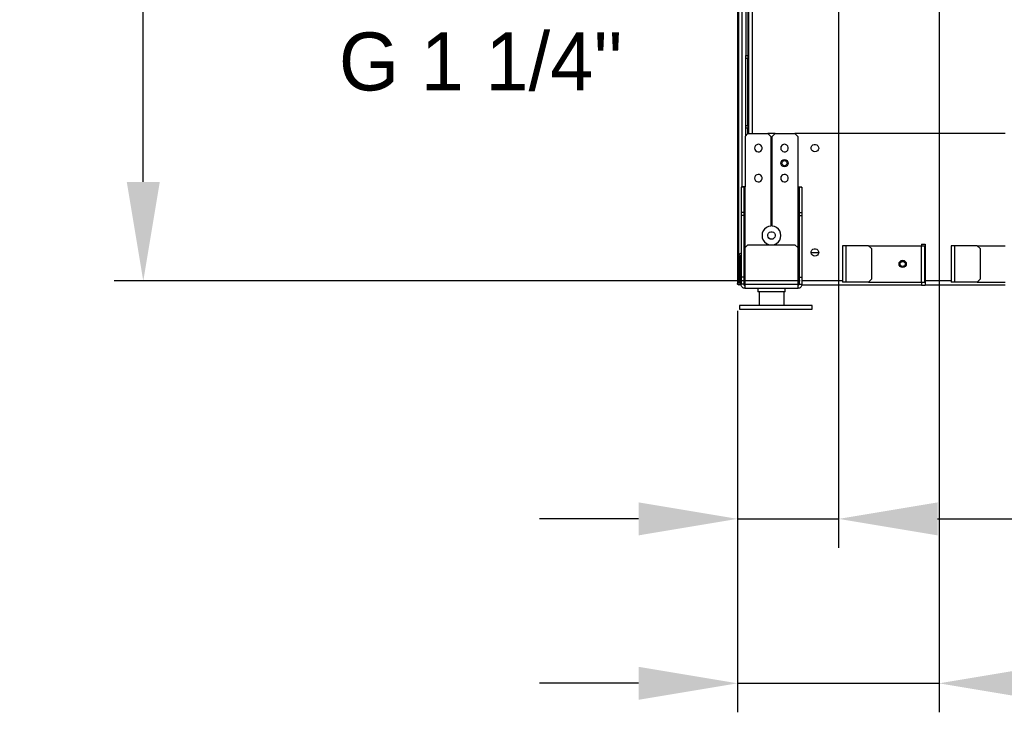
# Model space of a CAD drawing. Header units: millimetres. Extents: x 0 to 39025, y -31299 to 8400.
# Tile 296 of 373: x 13690 to 14369, y 1168 to 1646. Entities that reach past the tile are written whole.
import ezdxf

# ---------------------------------------------------------------- set-up
doc = ezdxf.new("R2010")
doc.units = ezdxf.units.MM
doc.header["$PDSIZE"] = -1
doc.layers.add('ANOTACIJE', color=7, linetype='Continuous')
doc.layers.add('DIMENZIJE', color=4, linetype='Continuous')
doc.styles.add('SLDTEXTSTYLE1', font='Montserrat-Regular.ttf')
doc.styles.add('SLDTEXTSTYLE6', font='txt')
doc.dimstyles.new('SLDDIMSTYLE0', dxfattribs={"dimtxt": 3, "dimasz": 3.414889, "dimexe": 0, "dimexo": 0.0625, "dimgap": 0.75, "dimtad": 1, "dimdec": 0, "dimlfac": 20, "dimrnd": 1e-09, "dimzin": 12, "dimdsep": 46, "dimtxsty": 'SLDTEXTSTYLE6', "dimsah": 1, "dimcen": 0.09, "dimadec": 0, "dimazin": 3, "dimtfac": 1, "dimtdec": 0, "dimtofl": 0, "dimtmove": 0, "dimatfit": 3, "dimfxl": 1, "dimfrac": 2, "dimtolj": 1, "dimtzin": 12, "dimarcsym": 0})

# ---------------------------------------------------------------- blocks, each defined once
blk = doc.blocks.new('*U56')
at = {"lineweight": 25}
for p, q in [((14.9, 11.97), (14.9, 2.5)), ((31.9, 11.97), (31.9, 2.5))]:
    blk.add_line(p, q, dxfattribs=at)
blk.add_lwpolyline([(1.4, 0), (51.4, 0), (51.4, 2.5), (1.4, 2.5)], close=True, dxfattribs=at)
for points in [[(0, 531.77), (0, 531.77), (0, 17.6), (0, 17.6)], [(1, 17.6), (1, 17.6), (1, 531.77), (1, 531.77)], [(2.95, 531.77), (2.95, 531.77), (2.95, 84.17), (2.95, 84.17)], [(5.7, 531.77), (5.7, 531.77), (5.7, 174.95), (5.7, 174.95)], [(7.2, 531.77), (7.2, 531.77), (7.2, 174.95), (7.2, 174.95)], [(7.5, 531.77), (7.5, 531.77), (7.5, 121.07), (7.5, 121.07)], [(10, 531.77), (10, 531.77), (10, 121.07), (10, 121.07)], [(5.7, 172.94), (5.7, 172.94), (5.7, 174.95), (5.7, 174.95)], [(5.7, 174.95), (5.7, 174.95), (7.2, 174.95), (7.2, 174.95)], [(7.2, 172.94), (7.2, 172.94), (5.7, 172.94), (5.7, 172.94)], [(5.7, 126.7), (5.7, 126.7), (5.7, 172.94), (5.7, 172.94)], [(7.2, 174.95), (7.2, 174.95), (7.2, 172.94), (7.2, 172.94)], [(7.2, 126.7), (7.2, 126.7), (7.2, 172.94), (7.2, 172.94)], [(5.7, 124.7), (5.7, 124.7), (5.7, 126.7), (5.7, 126.7)], [(5.7, 126.7), (5.7, 126.7), (7.2, 126.7), (7.2, 126.7)], [(7.2, 124.7), (7.2, 124.7), (5.7, 124.7), (5.7, 124.7)], [(5.7, 119.57), (5.7, 119.57), (5.7, 124.7), (5.7, 124.7)], [(7.2, 126.7), (7.2, 126.7), (7.2, 124.7), (7.2, 124.7)], [(7.2, 121.07), (7.2, 121.07), (7.2, 124.7), (7.2, 124.7)], [(7.2, 121.07), (7.2, 121.07), (5.2, 119.07), (5.2, 119.07)], [(5.2, 119.07), (5.2, 119.07), (5.2, 84.23), (5.2, 84.23)], [(7.2, 121.07), (7.2, 121.07), (20.9, 121.07), (20.9, 121.07)], [(25.9, 121.07), (25.9, 121.07), (20.9, 121.07), (20.9, 121.07)], [(22.9, 119.07), (22.9, 119.07), (20.9, 121.07), (20.9, 121.07)], [(22.9, 119.07), (22.9, 119.07), (22.9, 57.24), (22.9, 57.24)], [(25.9, 121.07), (25.9, 121.07), (23.9, 119.07), (23.9, 119.07)], [(23.9, 57.24), (23.9, 57.24), (23.9, 119.07), (23.9, 119.07)], [(25.9, 121.07), (25.9, 121.07), (39.6, 121.07), (39.6, 121.07)], [(184.7, 121.07), (184.7, 121.07), (39.6, 121.07), (39.6, 121.07)], [(41.6, 119.07), (41.6, 119.07), (39.6, 121.07), (39.6, 121.07)], [(41.6, 119.07), (41.6, 119.07), (41.6, 84.23), (41.6, 84.23)], [(4.4, 84.08), (4.4, 84.08), (2.4, 84.08), (2.4, 84.08)], [(2.4, 84.08), (2.4, 84.08), (2.4, 66.5), (2.4, 66.5)], [(4.4, 84.08), (4.4, 84.08), (4.4, 66.5), (4.4, 66.5)], [(5.2, 42.38), (5.2, 42.38), (5.2, 84.23), (5.2, 84.23)], [(41.6, 84.23), (41.6, 84.23), (41.6, 42.38), (41.6, 42.38)], [(44.4, 84.08), (44.4, 84.08), (42.4, 84.08), (42.4, 84.08)], [(42.4, 84.08), (42.4, 84.08), (42.4, 66.5), (42.4, 66.5)], [(44.4, 84.08), (44.4, 84.08), (44.4, 66.5), (44.4, 66.5)], [(4.4, 66.5), (4.4, 66.5), (2.4, 66.5), (2.4, 66.5)], [(2.4, 66.5), (2.4, 66.5), (2.4, 64.49), (2.4, 64.49)], [(4.4, 64.49), (4.4, 64.49), (2.4, 64.49), (2.4, 64.49)], [(2.4, 64.49), (2.4, 64.49), (2.4, 22.07), (2.4, 22.07)], [(4.4, 66.5), (4.4, 66.5), (4.4, 64.49), (4.4, 64.49)], [(4.4, 64.49), (4.4, 64.49), (4.4, 22.07), (4.4, 22.07)], [(42.4, 66.5), (42.4, 66.5), (42.4, 64.49), (42.4, 64.49)], [(42.4, 66.5), (42.4, 66.5), (44.4, 66.5), (44.4, 66.5)], [(42.4, 64.49), (42.4, 64.49), (44.4, 64.49), (44.4, 64.49)], [(42.4, 64.49), (42.4, 64.49), (42.4, 22.07), (42.4, 22.07)], [(44.4, 66.5), (44.4, 66.5), (44.4, 64.49), (44.4, 64.49)], [(44.4, 64.49), (44.4, 64.49), (44.4, 22.07), (44.4, 22.07)], [(7.2, 44.39), (7.2, 44.39), (5.2, 42.38), (5.2, 42.38)], [(5.2, 17.05), (5.2, 17.05), (5.2, 42.38), (5.2, 42.38)], [(7.2, 44.39), (7.2, 44.39), (39.6, 44.39), (39.6, 44.39)], [(41.6, 42.38), (41.6, 42.38), (39.6, 44.39), (39.6, 44.39)], [(41.6, 42.38), (41.6, 42.38), (41.6, 17.05), (41.6, 17.05)], [(72.4, 43.68), (72.4, 43.68), (72.4, 18.56), (72.4, 18.56)], [(74.7, 43.68), (74.7, 43.68), (74.7, 18.56), (74.7, 18.56)], [(90.4, 43.68), (90.4, 43.68), (74.7, 43.68), (74.7, 43.68)], [(92.4, 41.67), (92.4, 41.67), (90.4, 43.68), (90.4, 43.68)], [(90.4, 43.68), (90.4, 43.68), (126.6, 43.68), (126.6, 43.68)], [(92.4, 41.67), (92.4, 41.67), (92.4, 20.56), (92.4, 20.56)], [(126.6, 43.68), (126.6, 43.68), (126.6, 18.56), (126.6, 18.56)], [(126.9, 44.69), (126.9, 44.69), (129.4, 44.69), (129.4, 44.69)], [(126.9, 44.69), (126.9, 44.69), (126.9, 43.68), (126.9, 43.68)], [(128.9, 43.68), (128.9, 43.68), (128.9, 18.56), (128.9, 18.56)], [(129.4, 41.67), (129.4, 41.67), (128.9, 41.67), (128.9, 41.67)], [(129.4, 44.69), (129.4, 44.69), (129.4, 19.36), (129.4, 19.36)], [(147.4, 43.68), (147.4, 43.68), (147.4, 18.56), (147.4, 18.56)], [(149.7, 43.68), (149.7, 43.68), (149.7, 18.56), (149.7, 18.56)], [(165.4, 43.68), (165.4, 43.68), (149.7, 43.68), (149.7, 43.68)], [(167.4, 41.67), (167.4, 41.67), (165.4, 43.68), (165.4, 43.68)], [(165.4, 43.68), (165.4, 43.68), (184.7, 43.68), (184.7, 43.68)], [(167.4, 41.67), (167.4, 41.67), (167.4, 20.56), (167.4, 20.56)], [(1.1, 36.65), (1.1, 36.65), (2.1, 36.65), (2.1, 36.65)], [(1.1, 34.76), (1.1, 34.76), (1.1, 36.65), (1.1, 36.65)], [(2.1, 34.76), (2.1, 34.76), (1.1, 34.76), (1.1, 34.76)], [(1.1, 17.6), (1.1, 17.6), (1.1, 34.76), (1.1, 34.76)], [(2.1, 34.76), (2.1, 34.76), (2.1, 36.65), (2.1, 36.65)], [(2.1, 17.6), (2.1, 17.6), (2.1, 34.76), (2.1, 34.76)], [(4.4, 38.17), (4.4, 38.17), (4.52, 38.07), (4.52, 38.07)], [(4.4, 37.95), (4.4, 37.95), (4.52, 38.07), (4.52, 38.07)], [(5.2, 35.96), (5.2, 35.96), (4.4, 36.76), (4.4, 36.76)], [(5.2, 37.38), (5.2, 37.38), (4.52, 38.07), (4.52, 38.07)], [(55.97, 38.66), (55.97, 38.66), (50.83, 38.66), (50.83, 38.66)], [(55.97, 38.66), (55.97, 38.66), (50.83, 38.66), (50.83, 38.66)], [(129.4, 38.66), (129.4, 38.66), (128.9, 38.66), (128.9, 38.66)], [(4.4, 22.07), (4.4, 22.07), (2.4, 22.07), (2.4, 22.07)], [(2.4, 22.07), (2.4, 22.07), (2.4, 17.05), (2.4, 17.05)], [(4.4, 22.07), (4.4, 22.07), (4.4, 17.05), (4.4, 17.05)], [(42.4, 22.07), (42.4, 22.07), (44.4, 22.07), (44.4, 22.07)], [(42.4, 22.07), (42.4, 22.07), (42.4, 17.05), (42.4, 17.05)], [(44.4, 22.07), (44.4, 22.07), (44.4, 17.05), (44.4, 17.05)], [(90.4, 18.56), (90.4, 18.56), (92.4, 20.56), (92.4, 20.56)], [(165.4, 18.56), (165.4, 18.56), (167.4, 20.56), (167.4, 20.56)], [(4.4, 17.05), (4.4, 17.05), (2.4, 17.05), (2.4, 17.05)], [(4.62, 16.61), (4.62, 16.61), (4.62, 16.54), (4.62, 16.54)], [(4.62, 16.54), (4.62, 16.54), (5.2, 16.54), (5.2, 16.54)], [(5.2, 17.05), (5.2, 17.05), (41.6, 17.05), (41.6, 17.05)], [(41.6, 14.23), (41.6, 14.23), (5.2, 14.23), (5.2, 14.23)], [(13.9, 14.23), (13.9, 14.23), (13.9, 11.97), (13.9, 11.97)], [(32.9, 11.97), (32.9, 11.97), (32.9, 14.23), (32.9, 14.23)], [(42.4, 19.36), (42.4, 19.36), (41.6, 19.36), (41.6, 19.36)], [(42.23, 16.54), (42.23, 16.54), (41.6, 16.54), (41.6, 16.54)], [(42.4, 17.05), (42.4, 17.05), (44.4, 17.05), (44.4, 17.05)], [(126.9, 16.54), (126.9, 16.54), (44.36, 16.54), (44.36, 16.54)], [(72.4, 19.36), (72.4, 19.36), (44.4, 19.36), (44.4, 19.36)], [(90.4, 18.56), (90.4, 18.56), (74.7, 18.56), (74.7, 18.56)], [(90.4, 18.56), (90.4, 18.56), (126.6, 18.56), (126.6, 18.56)], [(126.9, 16.54), (126.9, 16.54), (129.4, 16.54), (129.4, 16.54)], [(129.4, 18.56), (129.4, 18.56), (128.9, 18.56), (128.9, 18.56)], [(147.4, 19.36), (147.4, 19.36), (129.4, 19.36), (129.4, 19.36)], [(184.7, 16.54), (184.7, 16.54), (129.4, 16.54), (129.4, 16.54)], [(165.4, 18.56), (165.4, 18.56), (149.7, 18.56), (149.7, 18.56)], [(165.4, 18.56), (165.4, 18.56), (184.7, 18.56), (184.7, 18.56)]]:
    blk.add_open_spline(points, degree=3, dxfattribs=at)
for points, knots in [([(11.8, 111.03), (11.8, 111.03), (11.97, 111.97), (11.97, 111.97), (11.97, 111.97), (12.48, 112.78), (12.48, 112.78), (12.48, 112.78), (13.24, 113.37), (13.24, 113.37), (13.24, 113.37), (14.16, 113.63), (14.16, 113.63), (14.16, 113.63), (15.11, 113.54), (15.11, 113.54), (15.11, 113.54), (15.97, 113.11), (15.97, 113.11), (15.97, 113.11), (16.61, 112.4), (16.61, 112.4), (16.61, 112.4), (16.95, 111.51), (16.95, 111.51), (16.95, 111.51), (16.95, 110.54), (16.95, 110.54), (16.95, 110.54), (16.61, 109.65), (16.61, 109.65), (16.61, 109.65), (15.97, 108.94), (15.97, 108.94), (15.97, 108.94), (15.11, 108.51), (15.11, 108.51), (15.11, 108.51), (14.16, 108.42), (14.16, 108.42), (14.16, 108.42), (13.24, 108.69), (13.24, 108.69), (13.24, 108.69), (12.48, 109.27), (12.48, 109.27), (12.48, 109.27), (11.97, 110.08), (11.97, 110.08), (11.97, 110.08), (11.8, 111.03), (11.8, 111.03)], [0, 0, 0, 0, 1, 1, 1, 2, 2, 2, 3, 3, 3, 4, 4, 4, 5, 5, 5, 6, 6, 6, 7, 7, 7, 8, 8, 8, 9, 9, 9, 10, 10, 10, 11, 11, 11, 12, 12, 12, 13, 13, 13, 14, 14, 14, 15, 15, 15, 16, 16, 16, 17, 17, 17, 17]), ([(29.8, 111.03), (29.8, 111.03), (29.98, 111.97), (29.98, 111.97), (29.98, 111.97), (30.48, 112.78), (30.48, 112.78), (30.48, 112.78), (31.24, 113.37), (31.24, 113.37), (31.24, 113.37), (32.16, 113.63), (32.16, 113.63), (32.16, 113.63), (33.11, 113.54), (33.11, 113.54), (33.11, 113.54), (33.97, 113.11), (33.97, 113.11), (33.97, 113.11), (34.61, 112.4), (34.61, 112.4), (34.61, 112.4), (34.95, 111.51), (34.95, 111.51), (34.95, 111.51), (34.95, 110.54), (34.95, 110.54), (34.95, 110.54), (34.61, 109.65), (34.61, 109.65), (34.61, 109.65), (33.97, 108.94), (33.97, 108.94), (33.97, 108.94), (33.11, 108.51), (33.11, 108.51), (33.11, 108.51), (32.16, 108.42), (32.16, 108.42), (32.16, 108.42), (31.24, 108.69), (31.24, 108.69), (31.24, 108.69), (30.48, 109.27), (30.48, 109.27), (30.48, 109.27), (29.98, 110.08), (29.98, 110.08), (29.98, 110.08), (29.8, 111.03), (29.8, 111.03)], [0, 0, 0, 0, 1, 1, 1, 2, 2, 2, 3, 3, 3, 4, 4, 4, 5, 5, 5, 6, 6, 6, 7, 7, 7, 8, 8, 8, 9, 9, 9, 10, 10, 10, 11, 11, 11, 12, 12, 12, 13, 13, 13, 14, 14, 14, 15, 15, 15, 16, 16, 16, 17, 17, 17, 17]), ([(53.4, 108.41), (53.4, 108.41), (54.34, 108.59), (54.34, 108.59), (54.34, 108.59), (55.15, 109.1), (55.15, 109.1), (55.15, 109.1), (55.72, 109.86), (55.72, 109.86), (55.72, 109.86), (55.99, 110.78), (55.99, 110.78), (55.99, 110.78), (55.9, 111.74), (55.9, 111.74), (55.9, 111.74), (55.48, 112.6), (55.48, 112.6), (55.48, 112.6), (54.77, 113.24), (54.77, 113.24), (54.77, 113.24), (53.88, 113.59), (53.88, 113.59), (53.88, 113.59), (52.92, 113.59), (52.92, 113.59), (52.92, 113.59), (52.03, 113.24), (52.03, 113.24), (52.03, 113.24), (51.32, 112.6), (51.32, 112.6), (51.32, 112.6), (50.9, 111.74), (50.9, 111.74), (50.9, 111.74), (50.81, 110.78), (50.81, 110.78), (50.81, 110.78), (51.08, 109.86), (51.08, 109.86), (51.08, 109.86), (51.65, 109.1), (51.65, 109.1), (51.65, 109.1), (52.46, 108.59), (52.46, 108.59), (52.46, 108.59), (53.4, 108.41), (53.4, 108.41)], [0, 0, 0, 0, 1, 1, 1, 2, 2, 2, 3, 3, 3, 4, 4, 4, 5, 5, 5, 6, 6, 6, 7, 7, 7, 8, 8, 8, 9, 9, 9, 10, 10, 10, 11, 11, 11, 12, 12, 12, 13, 13, 13, 14, 14, 14, 15, 15, 15, 16, 16, 16, 17, 17, 17, 17]), ([(34.9, 100.65), (34.9, 100.65), (34.71, 101.61), (34.71, 101.61), (34.71, 101.61), (34.17, 102.42), (34.17, 102.42), (34.17, 102.42), (33.36, 102.97), (33.36, 102.97), (33.36, 102.97), (32.4, 103.16), (32.4, 103.16), (32.4, 103.16), (31.45, 102.97), (31.45, 102.97), (31.45, 102.97), (30.64, 102.42), (30.64, 102.42), (30.64, 102.42), (30.09, 101.61), (30.09, 101.61), (30.09, 101.61), (29.9, 100.65), (29.9, 100.65), (29.9, 100.65), (30.09, 99.69), (30.09, 99.69), (30.09, 99.69), (30.64, 98.87), (30.64, 98.87), (30.64, 98.87), (31.45, 98.32), (31.45, 98.32), (31.45, 98.32), (32.4, 98.13), (32.4, 98.13), (32.4, 98.13), (33.36, 98.32), (33.36, 98.32), (33.36, 98.32), (34.17, 98.87), (34.17, 98.87), (34.17, 98.87), (34.71, 99.69), (34.71, 99.69), (34.71, 99.69), (34.9, 100.65), (34.9, 100.65)], [0, 0, 0, 0, 1, 1, 1, 2, 2, 2, 3, 3, 3, 4, 4, 4, 5, 5, 5, 6, 6, 6, 7, 7, 7, 8, 8, 8, 9, 9, 9, 10, 10, 10, 11, 11, 11, 12, 12, 12, 13, 13, 13, 14, 14, 14, 15, 15, 15, 16, 16, 16, 16]), ([(32.4, 102.41), (32.4, 102.41), (31.73, 102.27), (31.73, 102.27), (31.73, 102.27), (31.16, 101.89), (31.16, 101.89), (31.16, 101.89), (30.78, 101.32), (30.78, 101.32), (30.78, 101.32), (30.65, 100.65), (30.65, 100.65), (30.65, 100.65), (30.78, 99.98), (30.78, 99.98), (30.78, 99.98), (31.16, 99.4), (31.16, 99.4), (31.16, 99.4), (31.73, 99.02), (31.73, 99.02), (31.73, 99.02), (32.4, 98.89), (32.4, 98.89), (32.4, 98.89), (33.07, 99.02), (33.07, 99.02), (33.07, 99.02), (33.64, 99.4), (33.64, 99.4), (33.64, 99.4), (34.01, 99.98), (34.01, 99.98), (34.01, 99.98), (34.15, 100.65), (34.15, 100.65), (34.15, 100.65), (34.01, 101.32), (34.01, 101.32), (34.01, 101.32), (33.64, 101.89), (33.64, 101.89), (33.64, 101.89), (33.07, 102.27), (33.07, 102.27), (33.07, 102.27), (32.4, 102.41), (32.4, 102.41)], [0, 0, 0, 0, 1, 1, 1, 2, 2, 2, 3, 3, 3, 4, 4, 4, 5, 5, 5, 6, 6, 6, 7, 7, 7, 8, 8, 8, 9, 9, 9, 10, 10, 10, 11, 11, 11, 12, 12, 12, 13, 13, 13, 14, 14, 14, 15, 15, 15, 16, 16, 16, 16]), ([(11.8, 90.27), (11.8, 90.27), (11.97, 91.21), (11.97, 91.21), (11.97, 91.21), (12.48, 92.03), (12.48, 92.03), (12.48, 92.03), (13.24, 92.61), (13.24, 92.61), (13.24, 92.61), (14.16, 92.87), (14.16, 92.87), (14.16, 92.87), (15.11, 92.79), (15.11, 92.79), (15.11, 92.79), (15.97, 92.35), (15.97, 92.35), (15.97, 92.35), (16.61, 91.64), (16.61, 91.64), (16.61, 91.64), (16.95, 90.75), (16.95, 90.75), (16.95, 90.75), (16.95, 89.79), (16.95, 89.79), (16.95, 89.79), (16.61, 88.89), (16.61, 88.89), (16.61, 88.89), (15.97, 88.18), (15.97, 88.18), (15.97, 88.18), (15.11, 87.76), (15.11, 87.76), (15.11, 87.76), (14.16, 87.67), (14.16, 87.67), (14.16, 87.67), (13.24, 87.93), (13.24, 87.93), (13.24, 87.93), (12.48, 88.51), (12.48, 88.51), (12.48, 88.51), (11.97, 89.32), (11.97, 89.32), (11.97, 89.32), (11.8, 90.27), (11.8, 90.27)], [0, 0, 0, 0, 1, 1, 1, 2, 2, 2, 3, 3, 3, 4, 4, 4, 5, 5, 5, 6, 6, 6, 7, 7, 7, 8, 8, 8, 9, 9, 9, 10, 10, 10, 11, 11, 11, 12, 12, 12, 13, 13, 13, 14, 14, 14, 15, 15, 15, 16, 16, 16, 17, 17, 17, 17]), ([(29.8, 90.27), (29.8, 90.27), (29.98, 91.21), (29.98, 91.21), (29.98, 91.21), (30.48, 92.03), (30.48, 92.03), (30.48, 92.03), (31.24, 92.61), (31.24, 92.61), (31.24, 92.61), (32.16, 92.87), (32.16, 92.87), (32.16, 92.87), (33.11, 92.79), (33.11, 92.79), (33.11, 92.79), (33.97, 92.35), (33.97, 92.35), (33.97, 92.35), (34.61, 91.64), (34.61, 91.64), (34.61, 91.64), (34.95, 90.75), (34.95, 90.75), (34.95, 90.75), (34.95, 89.79), (34.95, 89.79), (34.95, 89.79), (34.61, 88.89), (34.61, 88.89), (34.61, 88.89), (33.97, 88.18), (33.97, 88.18), (33.97, 88.18), (33.11, 87.76), (33.11, 87.76), (33.11, 87.76), (32.16, 87.67), (32.16, 87.67), (32.16, 87.67), (31.24, 87.93), (31.24, 87.93), (31.24, 87.93), (30.48, 88.51), (30.48, 88.51), (30.48, 88.51), (29.98, 89.32), (29.98, 89.32), (29.98, 89.32), (29.8, 90.27), (29.8, 90.27)], [0, 0, 0, 0, 1, 1, 1, 2, 2, 2, 3, 3, 3, 4, 4, 4, 5, 5, 5, 6, 6, 6, 7, 7, 7, 8, 8, 8, 9, 9, 9, 10, 10, 10, 11, 11, 11, 12, 12, 12, 13, 13, 13, 14, 14, 14, 15, 15, 15, 16, 16, 16, 17, 17, 17, 17]), ([(5.2, 84.23), (5.2, 84.23), (4.66, 84.23), (4.66, 84.23), (4.66, 84.23), (4.13, 84.21), (4.13, 84.21), (4.13, 84.21), (3.65, 84.2), (3.65, 84.2), (3.65, 84.2), (3.22, 84.18), (3.22, 84.18), (3.22, 84.18), (2.87, 84.16), (2.87, 84.16), (2.87, 84.16), (2.61, 84.13), (2.61, 84.13), (2.61, 84.13), (2.46, 84.11), (2.46, 84.11), (2.46, 84.11), (2.4, 84.08), (2.4, 84.08)], [0, 0, 0, 0, 1, 1, 1, 2, 2, 2, 3, 3, 3, 4, 4, 4, 5, 5, 5, 6, 6, 6, 7, 7, 7, 8, 8, 8, 8]), ([(5.2, 84.23), (5.2, 84.23), (5.04, 84.23), (5.04, 84.23), (5.04, 84.23), (4.9, 84.21), (4.9, 84.21), (4.9, 84.21), (4.76, 84.2), (4.76, 84.2), (4.76, 84.2), (4.64, 84.18), (4.64, 84.18), (4.64, 84.18), (4.54, 84.16), (4.54, 84.16), (4.54, 84.16), (4.46, 84.13), (4.46, 84.13), (4.46, 84.13), (4.42, 84.11), (4.42, 84.11), (4.42, 84.11), (4.4, 84.08), (4.4, 84.08)], [0, 0, 0, 0, 1, 1, 1, 2, 2, 2, 3, 3, 3, 4, 4, 4, 5, 5, 5, 6, 6, 6, 7, 7, 7, 8, 8, 8, 8]), ([(41.6, 84.23), (41.6, 84.23), (41.74, 84.23), (41.74, 84.23), (41.74, 84.23), (41.87, 84.22), (41.87, 84.22), (41.87, 84.22), (42, 84.2), (42, 84.2), (42, 84.2), (42.11, 84.19), (42.11, 84.19), (42.11, 84.19), (42.21, 84.18), (42.21, 84.18), (42.21, 84.18), (42.29, 84.16), (42.29, 84.16), (42.29, 84.16), (42.35, 84.13), (42.35, 84.13), (42.35, 84.13), (42.39, 84.11), (42.39, 84.11), (42.39, 84.11), (42.4, 84.08), (42.4, 84.08)], [0, 0, 0, 0, 1, 1, 1, 2, 2, 2, 3, 3, 3, 4, 4, 4, 5, 5, 5, 6, 6, 6, 7, 7, 7, 8, 8, 8, 9, 9, 9, 9]), ([(41.6, 84.23), (41.6, 84.23), (42.09, 84.23), (42.09, 84.23), (42.09, 84.23), (42.56, 84.22), (42.56, 84.22), (42.56, 84.22), (43, 84.2), (43, 84.2), (43, 84.2), (43.4, 84.19), (43.4, 84.19), (43.4, 84.19), (43.74, 84.18), (43.74, 84.18), (43.74, 84.18), (44.03, 84.16), (44.03, 84.16), (44.03, 84.16), (44.23, 84.13), (44.23, 84.13), (44.23, 84.13), (44.36, 84.11), (44.36, 84.11), (44.36, 84.11), (44.4, 84.08), (44.4, 84.08)], [0, 0, 0, 0, 1, 1, 1, 2, 2, 2, 3, 3, 3, 4, 4, 4, 5, 5, 5, 6, 6, 6, 7, 7, 7, 8, 8, 8, 9, 9, 9, 9]), ([(22.9, 57.24), (22.9, 57.24), (21.32, 56.91), (21.32, 56.91), (21.32, 56.91), (19.87, 56.2), (19.87, 56.2), (19.87, 56.2), (18.63, 55.16), (18.63, 55.16), (18.63, 55.16), (17.69, 53.84), (17.69, 53.84), (17.69, 53.84), (17.1, 52.33), (17.1, 52.33), (17.1, 52.33), (16.9, 50.72), (16.9, 50.72), (16.9, 50.72), (17.1, 49.11), (17.1, 49.11), (17.1, 49.11), (17.69, 47.6), (17.69, 47.6), (17.69, 47.6), (18.63, 46.28), (18.63, 46.28), (18.63, 46.28), (19.87, 45.24), (19.87, 45.24), (19.87, 45.24), (21.32, 44.53), (21.32, 44.53), (21.32, 44.53), (21.8, 44.39), (21.8, 44.39)], [0, 0, 0, 0, 1, 1, 1, 2, 2, 2, 3, 3, 3, 4, 4, 4, 5, 5, 5, 6, 6, 6, 7, 7, 7, 8, 8, 8, 9, 9, 9, 10, 10, 10, 11, 11, 11, 12, 12, 12, 12]), ([(25, 44.39), (25, 44.39), (25.48, 44.53), (25.48, 44.53), (25.48, 44.53), (26.94, 45.24), (26.94, 45.24), (26.94, 45.24), (28.17, 46.28), (28.17, 46.28), (28.17, 46.28), (29.11, 47.6), (29.11, 47.6), (29.11, 47.6), (29.7, 49.11), (29.7, 49.11), (29.7, 49.11), (29.9, 50.72), (29.9, 50.72), (29.9, 50.72), (29.7, 52.33), (29.7, 52.33), (29.7, 52.33), (29.11, 53.84), (29.11, 53.84), (29.11, 53.84), (28.17, 55.16), (28.17, 55.16), (28.17, 55.16), (26.94, 56.2), (26.94, 56.2), (26.94, 56.2), (25.48, 56.91), (25.48, 56.91), (25.48, 56.91), (23.9, 57.24), (23.9, 57.24)], [0, 0, 0, 0, 1, 1, 1, 2, 2, 2, 3, 3, 3, 4, 4, 4, 5, 5, 5, 6, 6, 6, 7, 7, 7, 8, 8, 8, 9, 9, 9, 10, 10, 10, 11, 11, 11, 12, 12, 12, 12]), ([(23.4, 48.11), (23.4, 48.11), (24.34, 48.28), (24.34, 48.28), (24.34, 48.28), (25.15, 48.79), (25.15, 48.79), (25.15, 48.79), (25.72, 49.56), (25.72, 49.56), (25.72, 49.56), (25.99, 50.48), (25.99, 50.48), (25.99, 50.48), (25.9, 51.43), (25.9, 51.43), (25.9, 51.43), (25.48, 52.29), (25.48, 52.29), (25.48, 52.29), (24.77, 52.94), (24.77, 52.94), (24.77, 52.94), (23.88, 53.29), (23.88, 53.29), (23.88, 53.29), (22.92, 53.29), (22.92, 53.29), (22.92, 53.29), (22.03, 52.94), (22.03, 52.94), (22.03, 52.94), (21.32, 52.29), (21.32, 52.29), (21.32, 52.29), (20.9, 51.43), (20.9, 51.43), (20.9, 51.43), (20.81, 50.48), (20.81, 50.48), (20.81, 50.48), (21.08, 49.56), (21.08, 49.56), (21.08, 49.56), (21.65, 48.79), (21.65, 48.79), (21.65, 48.79), (22.46, 48.28), (22.46, 48.28), (22.46, 48.28), (23.4, 48.11), (23.4, 48.11)], [0, 0, 0, 0, 1, 1, 1, 2, 2, 2, 3, 3, 3, 4, 4, 4, 5, 5, 5, 6, 6, 6, 7, 7, 7, 8, 8, 8, 9, 9, 9, 10, 10, 10, 11, 11, 11, 12, 12, 12, 13, 13, 13, 14, 14, 14, 15, 15, 15, 16, 16, 16, 17, 17, 17, 17]), ([(53.4, 36.44), (53.4, 36.44), (54.34, 36.62), (54.34, 36.62), (54.34, 36.62), (55.15, 37.13), (55.15, 37.13), (55.15, 37.13), (55.72, 37.9), (55.72, 37.9), (55.72, 37.9), (55.99, 38.82), (55.99, 38.82), (55.99, 38.82), (55.9, 39.78), (55.9, 39.78), (55.9, 39.78), (55.48, 40.63), (55.48, 40.63), (55.48, 40.63), (54.77, 41.28), (54.77, 41.28), (54.77, 41.28), (53.88, 41.63), (53.88, 41.63), (53.88, 41.63), (52.92, 41.63), (52.92, 41.63), (52.92, 41.63), (52.03, 41.28), (52.03, 41.28), (52.03, 41.28), (51.32, 40.63), (51.32, 40.63), (51.32, 40.63), (50.9, 39.78), (50.9, 39.78), (50.9, 39.78), (50.81, 38.82), (50.81, 38.82), (50.81, 38.82), (51.08, 37.9), (51.08, 37.9), (51.08, 37.9), (51.65, 37.13), (51.65, 37.13), (51.65, 37.13), (52.46, 36.62), (52.46, 36.62), (52.46, 36.62), (53.4, 36.44), (53.4, 36.44)], [0, 0, 0, 0, 1, 1, 1, 2, 2, 2, 3, 3, 3, 4, 4, 4, 5, 5, 5, 6, 6, 6, 7, 7, 7, 8, 8, 8, 9, 9, 9, 10, 10, 10, 11, 11, 11, 12, 12, 12, 13, 13, 13, 14, 14, 14, 15, 15, 15, 16, 16, 16, 17, 17, 17, 17]), ([(74.7, 43.68), (74.7, 43.68), (74.25, 43.68), (74.25, 43.68), (74.25, 43.68), (73.82, 43.68), (73.82, 43.68), (73.82, 43.68), (73.42, 43.68), (73.42, 43.68), (73.42, 43.68), (73.07, 43.68), (73.07, 43.68), (73.07, 43.68), (72.79, 43.68), (72.79, 43.68), (72.79, 43.68), (72.57, 43.68), (72.57, 43.68), (72.57, 43.68), (72.45, 43.68), (72.45, 43.68), (72.45, 43.68), (72.4, 43.68), (72.4, 43.68)], [0, 0, 0, 0, 1, 1, 1, 2, 2, 2, 3, 3, 3, 4, 4, 4, 5, 5, 5, 6, 6, 6, 7, 7, 7, 8, 8, 8, 8]), ([(126.6, 43.68), (126.6, 43.68), (127.05, 43.68), (127.05, 43.68), (127.05, 43.68), (127.48, 43.68), (127.48, 43.68), (127.48, 43.68), (127.88, 43.68), (127.88, 43.68), (127.88, 43.68), (128.23, 43.68), (128.23, 43.68), (128.23, 43.68), (128.51, 43.68), (128.51, 43.68), (128.51, 43.68), (128.72, 43.68), (128.72, 43.68), (128.72, 43.68), (128.86, 43.68), (128.86, 43.68), (128.86, 43.68), (128.9, 43.68), (128.9, 43.68)], [0, 0, 0, 0, 1, 1, 1, 2, 2, 2, 3, 3, 3, 4, 4, 4, 5, 5, 5, 6, 6, 6, 7, 7, 7, 8, 8, 8, 8]), ([(149.7, 43.68), (149.7, 43.68), (149.25, 43.68), (149.25, 43.68), (149.25, 43.68), (148.82, 43.68), (148.82, 43.68), (148.82, 43.68), (148.42, 43.68), (148.42, 43.68), (148.42, 43.68), (148.08, 43.68), (148.08, 43.68), (148.08, 43.68), (147.79, 43.68), (147.79, 43.68), (147.79, 43.68), (147.57, 43.68), (147.57, 43.68), (147.57, 43.68), (147.45, 43.68), (147.45, 43.68), (147.45, 43.68), (147.4, 43.68), (147.4, 43.68)], [0, 0, 0, 0, 1, 1, 1, 2, 2, 2, 3, 3, 3, 4, 4, 4, 5, 5, 5, 6, 6, 6, 7, 7, 7, 8, 8, 8, 8]), ([(1.1, 36.65), (1.1, 36.65), (1.19, 37.23), (1.19, 37.23), (1.19, 37.23), (1.44, 37.76), (1.44, 37.76), (1.44, 37.76), (1.83, 38.2), (1.83, 38.2), (1.83, 38.2), (2.34, 38.51), (2.34, 38.51), (2.34, 38.51), (2.4, 38.53), (2.4, 38.53)], [0, 0, 0, 0, 1, 1, 1, 2, 2, 2, 3, 3, 3, 4, 4, 4, 5, 5, 5, 5]), ([(2.1, 36.65), (2.1, 36.65), (2.14, 36.94), (2.14, 36.94), (2.14, 36.94), (2.27, 37.21), (2.27, 37.21), (2.27, 37.21), (2.4, 37.36), (2.4, 37.36)], [0, 0, 0, 0, 1, 1, 1, 2, 2, 2, 3, 3, 3, 3]), ([(116.4, 31.12), (116.4, 31.12), (116.21, 32.08), (116.21, 32.08), (116.21, 32.08), (115.67, 32.9), (115.67, 32.9), (115.67, 32.9), (114.86, 33.44), (114.86, 33.44), (114.86, 33.44), (113.9, 33.63), (113.9, 33.63), (113.9, 33.63), (112.95, 33.44), (112.95, 33.44), (112.95, 33.44), (112.13, 32.9), (112.13, 32.9), (112.13, 32.9), (111.59, 32.08), (111.59, 32.08), (111.59, 32.08), (111.4, 31.12), (111.4, 31.12), (111.4, 31.12), (111.59, 30.16), (111.59, 30.16), (111.59, 30.16), (112.13, 29.34), (112.13, 29.34), (112.13, 29.34), (112.95, 28.8), (112.95, 28.8), (112.95, 28.8), (113.9, 28.61), (113.9, 28.61), (113.9, 28.61), (114.86, 28.8), (114.86, 28.8), (114.86, 28.8), (115.67, 29.34), (115.67, 29.34), (115.67, 29.34), (116.21, 30.16), (116.21, 30.16), (116.21, 30.16), (116.4, 31.12), (116.4, 31.12)], [0, 0, 0, 0, 1, 1, 1, 2, 2, 2, 3, 3, 3, 4, 4, 4, 5, 5, 5, 6, 6, 6, 7, 7, 7, 8, 8, 8, 9, 9, 9, 10, 10, 10, 11, 11, 11, 12, 12, 12, 13, 13, 13, 14, 14, 14, 15, 15, 15, 16, 16, 16, 16]), ([(113.9, 32.88), (113.9, 32.88), (113.23, 32.74), (113.23, 32.74), (113.23, 32.74), (112.66, 32.36), (112.66, 32.36), (112.66, 32.36), (112.28, 31.79), (112.28, 31.79), (112.28, 31.79), (112.15, 31.12), (112.15, 31.12), (112.15, 31.12), (112.28, 30.44), (112.28, 30.44), (112.28, 30.44), (112.66, 29.88), (112.66, 29.88), (112.66, 29.88), (113.23, 29.49), (113.23, 29.49), (113.23, 29.49), (113.9, 29.36), (113.9, 29.36), (113.9, 29.36), (114.57, 29.49), (114.57, 29.49), (114.57, 29.49), (115.14, 29.88), (115.14, 29.88), (115.14, 29.88), (115.51, 30.44), (115.51, 30.44), (115.51, 30.44), (115.65, 31.12), (115.65, 31.12), (115.65, 31.12), (115.51, 31.79), (115.51, 31.79), (115.51, 31.79), (115.14, 32.36), (115.14, 32.36), (115.14, 32.36), (114.57, 32.74), (114.57, 32.74), (114.57, 32.74), (113.9, 32.88), (113.9, 32.88)], [0, 0, 0, 0, 1, 1, 1, 2, 2, 2, 3, 3, 3, 4, 4, 4, 5, 5, 5, 6, 6, 6, 7, 7, 7, 8, 8, 8, 9, 9, 9, 10, 10, 10, 11, 11, 11, 12, 12, 12, 13, 13, 13, 14, 14, 14, 15, 15, 15, 16, 16, 16, 16]), ([(4.4, 24.29), (4.4, 24.29), (4.42, 24.29), (4.42, 24.29), (4.42, 24.29), (4.46, 24.29), (4.46, 24.29), (4.46, 24.29), (4.54, 24.29), (4.54, 24.29), (4.54, 24.29), (4.64, 24.29), (4.64, 24.29), (4.64, 24.29), (4.76, 24.29), (4.76, 24.29), (4.76, 24.29), (4.9, 24.29), (4.9, 24.29), (4.9, 24.29), (5.04, 24.29), (5.04, 24.29), (5.04, 24.29), (5.2, 24.29), (5.2, 24.29)], [0, 0, 0, 0, 1, 1, 1, 2, 2, 2, 3, 3, 3, 4, 4, 4, 5, 5, 5, 6, 6, 6, 7, 7, 7, 8, 8, 8, 8]), ([(41.6, 24.29), (41.6, 24.29), (41.75, 24.29), (41.75, 24.29), (41.75, 24.29), (41.9, 24.29), (41.9, 24.29), (41.9, 24.29), (42.04, 24.29), (42.04, 24.29), (42.04, 24.29), (42.16, 24.29), (42.16, 24.29), (42.16, 24.29), (42.26, 24.29), (42.26, 24.29), (42.26, 24.29), (42.34, 24.29), (42.34, 24.29), (42.34, 24.29), (42.38, 24.29), (42.38, 24.29), (42.38, 24.29), (42.4, 24.29), (42.4, 24.29)], [0, 0, 0, 0, 1, 1, 1, 2, 2, 2, 3, 3, 3, 4, 4, 4, 5, 5, 5, 6, 6, 6, 7, 7, 7, 8, 8, 8, 8]), ([(2.1, 17.6), (2.1, 17.6), (2.02, 17.2), (2.02, 17.2), (2.02, 17.2), (1.79, 16.86), (1.79, 16.86), (1.79, 16.86), (1.45, 16.62), (1.45, 16.62), (1.45, 16.62), (1.05, 16.54), (1.05, 16.54), (1.05, 16.54), (0.65, 16.62), (0.65, 16.62), (0.65, 16.62), (0.31, 16.86), (0.31, 16.86), (0.31, 16.86), (0.08, 17.2), (0.08, 17.2), (0.08, 17.2), (0, 17.6), (0, 17.6)], [0, 0, 0, 0, 1, 1, 1, 2, 2, 2, 3, 3, 3, 4, 4, 4, 5, 5, 5, 6, 6, 6, 7, 7, 7, 8, 8, 8, 8]), ([(1.1, 17.6), (1.1, 17.6), (1.09, 17.58), (1.09, 17.58), (1.09, 17.58), (1.09, 17.56), (1.09, 17.56), (1.09, 17.56), (1.07, 17.55), (1.07, 17.55), (1.07, 17.55), (1.05, 17.55), (1.05, 17.55), (1.05, 17.55), (1.03, 17.55), (1.03, 17.55), (1.03, 17.55), (1.02, 17.56), (1.02, 17.56), (1.02, 17.56), (1, 17.58), (1, 17.58), (1, 17.58), (1, 17.6), (1, 17.6)], [0, 0, 0, 0, 1, 1, 1, 2, 2, 2, 3, 3, 3, 4, 4, 4, 5, 5, 5, 6, 6, 6, 7, 7, 7, 8, 8, 8, 8]), ([(1, 17.6), (1, 17.6), (1.06, 17.6), (1.06, 17.6), (1.06, 17.6), (1.1, 17.6), (1.1, 17.6)], [0, 0, 0, 0, 1, 1, 1, 2, 2, 2, 2]), ([(2.1, 17.6), (2.1, 17.6), (2.19, 17.6), (2.19, 17.6), (2.19, 17.6), (2.4, 17.6), (2.4, 17.6)], [0, 0, 0, 0, 1, 1, 1, 2, 2, 2, 2]), ([(5.2, 14.23), (5.2, 14.23), (4.66, 14.29), (4.66, 14.29), (4.66, 14.29), (4.13, 14.44), (4.13, 14.44), (4.13, 14.44), (3.65, 14.71), (3.65, 14.71), (3.65, 14.71), (3.22, 15.05), (3.22, 15.05), (3.22, 15.05), (2.87, 15.49), (2.87, 15.49), (2.87, 15.49), (2.61, 15.97), (2.61, 15.97), (2.61, 15.97), (2.46, 16.5), (2.46, 16.5), (2.46, 16.5), (2.4, 17.05), (2.4, 17.05)], [0, 0, 0, 0, 1, 1, 1, 2, 2, 2, 3, 3, 3, 4, 4, 4, 5, 5, 5, 6, 6, 6, 7, 7, 7, 8, 8, 8, 8]), ([(5.2, 19.36), (5.2, 19.36), (4.66, 19.36), (4.66, 19.36), (4.66, 19.36), (4.4, 19.36), (4.4, 19.36)], [0, 0, 0, 0, 1, 1, 1, 2, 2, 2, 2]), ([(5.2, 18.56), (5.2, 18.56), (5.04, 18.57), (5.04, 18.57), (5.04, 18.57), (4.9, 18.61), (4.9, 18.61), (4.9, 18.61), (4.76, 18.69), (4.76, 18.69), (4.76, 18.69), (4.64, 18.79), (4.64, 18.79), (4.64, 18.79), (4.54, 18.91), (4.54, 18.91), (4.54, 18.91), (4.46, 19.05), (4.46, 19.05), (4.46, 19.05), (4.42, 19.2), (4.42, 19.2), (4.42, 19.2), (4.4, 19.36), (4.4, 19.36)], [0, 0, 0, 0, 1, 1, 1, 2, 2, 2, 3, 3, 3, 4, 4, 4, 5, 5, 5, 6, 6, 6, 7, 7, 7, 8, 8, 8, 8]), ([(5.2, 16.25), (5.2, 16.25), (5.04, 16.26), (5.04, 16.26), (5.04, 16.26), (4.9, 16.3), (4.9, 16.3), (4.9, 16.3), (4.76, 16.38), (4.76, 16.38), (4.76, 16.38), (4.64, 16.48), (4.64, 16.48), (4.64, 16.48), (4.54, 16.6), (4.54, 16.6), (4.54, 16.6), (4.46, 16.74), (4.46, 16.74), (4.46, 16.74), (4.42, 16.89), (4.42, 16.89), (4.42, 16.89), (4.4, 17.05), (4.4, 17.05)], [0, 0, 0, 0, 1, 1, 1, 2, 2, 2, 3, 3, 3, 4, 4, 4, 5, 5, 5, 6, 6, 6, 7, 7, 7, 8, 8, 8, 8]), ([(5.2, 16.54), (5.2, 16.54), (4.66, 16.6), (4.66, 16.6), (4.66, 16.6), (4.52, 16.63), (4.52, 16.63)], [0, 0, 0, 0, 1, 1, 1, 2, 2, 2, 2]), ([(5.2, 14.23), (5.2, 14.23), (5.2, 14.29), (5.2, 14.29), (5.2, 14.29), (5.2, 14.44), (5.2, 14.44), (5.2, 14.44), (5.2, 14.71), (5.2, 14.71), (5.2, 14.71), (5.2, 15.05), (5.2, 15.05), (5.2, 15.05), (5.2, 15.49), (5.2, 15.49), (5.2, 15.49), (5.2, 15.97), (5.2, 15.97), (5.2, 15.97), (5.2, 16.5), (5.2, 16.5), (5.2, 16.5), (5.2, 17.05), (5.2, 17.05)], [0, 0, 0, 0, 1, 1, 1, 2, 2, 2, 3, 3, 3, 4, 4, 4, 5, 5, 5, 6, 6, 6, 7, 7, 7, 8, 8, 8, 8]), ([(41.6, 17.05), (41.6, 17.05), (41.6, 16.5), (41.6, 16.5), (41.6, 16.5), (41.6, 15.97), (41.6, 15.97), (41.6, 15.97), (41.6, 15.49), (41.6, 15.49), (41.6, 15.49), (41.6, 15.05), (41.6, 15.05), (41.6, 15.05), (41.6, 14.71), (41.6, 14.71), (41.6, 14.71), (41.6, 14.44), (41.6, 14.44), (41.6, 14.44), (41.6, 14.29), (41.6, 14.29), (41.6, 14.29), (41.6, 14.23), (41.6, 14.23)], [0, 0, 0, 0, 1, 1, 1, 2, 2, 2, 3, 3, 3, 4, 4, 4, 5, 5, 5, 6, 6, 6, 7, 7, 7, 8, 8, 8, 8]), ([(44.4, 17.05), (44.4, 17.05), (44.34, 16.5), (44.34, 16.5), (44.34, 16.5), (44.19, 15.97), (44.19, 15.97), (44.19, 15.97), (43.93, 15.49), (43.93, 15.49), (43.93, 15.49), (43.58, 15.05), (43.58, 15.05), (43.58, 15.05), (43.16, 14.71), (43.16, 14.71), (43.16, 14.71), (42.67, 14.44), (42.67, 14.44), (42.67, 14.44), (42.14, 14.29), (42.14, 14.29), (42.14, 14.29), (41.6, 14.23), (41.6, 14.23)], [0, 0, 0, 0, 1, 1, 1, 2, 2, 2, 3, 3, 3, 4, 4, 4, 5, 5, 5, 6, 6, 6, 7, 7, 7, 8, 8, 8, 8]), ([(42.4, 17.05), (42.4, 17.05), (42.38, 16.89), (42.38, 16.89), (42.38, 16.89), (42.34, 16.74), (42.34, 16.74), (42.34, 16.74), (42.26, 16.6), (42.26, 16.6), (42.26, 16.6), (42.16, 16.48), (42.16, 16.48), (42.16, 16.48), (42.04, 16.38), (42.04, 16.38), (42.04, 16.38), (41.9, 16.3), (41.9, 16.3), (41.9, 16.3), (41.75, 16.26), (41.75, 16.26), (41.75, 16.26), (41.6, 16.25), (41.6, 16.25)], [0, 0, 0, 0, 1, 1, 1, 2, 2, 2, 3, 3, 3, 4, 4, 4, 5, 5, 5, 6, 6, 6, 7, 7, 7, 8, 8, 8, 8]), ([(74.7, 18.56), (74.7, 18.56), (74.25, 18.56), (74.25, 18.56), (74.25, 18.56), (73.82, 18.56), (73.82, 18.56), (73.82, 18.56), (73.42, 18.56), (73.42, 18.56), (73.42, 18.56), (73.07, 18.56), (73.07, 18.56), (73.07, 18.56), (72.79, 18.56), (72.79, 18.56), (72.79, 18.56), (72.57, 18.56), (72.57, 18.56), (72.57, 18.56), (72.45, 18.56), (72.45, 18.56), (72.45, 18.56), (72.4, 18.56), (72.4, 18.56)], [0, 0, 0, 0, 1, 1, 1, 2, 2, 2, 3, 3, 3, 4, 4, 4, 5, 5, 5, 6, 6, 6, 7, 7, 7, 8, 8, 8, 8]), ([(126.6, 18.56), (126.6, 18.56), (127.05, 18.56), (127.05, 18.56), (127.05, 18.56), (127.48, 18.56), (127.48, 18.56), (127.48, 18.56), (127.88, 18.56), (127.88, 18.56), (127.88, 18.56), (128.23, 18.56), (128.23, 18.56), (128.23, 18.56), (128.51, 18.56), (128.51, 18.56), (128.51, 18.56), (128.72, 18.56), (128.72, 18.56), (128.72, 18.56), (128.86, 18.56), (128.86, 18.56), (128.86, 18.56), (128.9, 18.56), (128.9, 18.56)], [0, 0, 0, 0, 1, 1, 1, 2, 2, 2, 3, 3, 3, 4, 4, 4, 5, 5, 5, 6, 6, 6, 7, 7, 7, 8, 8, 8, 8]), ([(126.9, 18.56), (126.9, 18.56), (126.9, 18.28), (126.9, 18.28), (126.9, 18.28), (126.9, 17.8), (126.9, 17.8), (126.9, 17.8), (126.9, 17.37), (126.9, 17.37), (126.9, 17.37), (126.9, 17.02), (126.9, 17.02), (126.9, 17.02), (126.9, 16.76), (126.9, 16.76), (126.9, 16.76), (126.9, 16.6), (126.9, 16.6), (126.9, 16.6), (126.9, 16.54), (126.9, 16.54)], [0, 0, 0, 0, 1, 1, 1, 2, 2, 2, 3, 3, 3, 4, 4, 4, 5, 5, 5, 6, 6, 6, 7, 7, 7, 7]), ([(129.4, 19.36), (129.4, 19.36), (129.4, 18.81), (129.4, 18.81), (129.4, 18.81), (129.4, 18.28), (129.4, 18.28), (129.4, 18.28), (129.4, 17.8), (129.4, 17.8), (129.4, 17.8), (129.4, 17.37), (129.4, 17.37), (129.4, 17.37), (129.4, 17.02), (129.4, 17.02), (129.4, 17.02), (129.4, 16.76), (129.4, 16.76), (129.4, 16.76), (129.4, 16.6), (129.4, 16.6), (129.4, 16.6), (129.4, 16.54), (129.4, 16.54)], [0, 0, 0, 0, 1, 1, 1, 2, 2, 2, 3, 3, 3, 4, 4, 4, 5, 5, 5, 6, 6, 6, 7, 7, 7, 8, 8, 8, 8]), ([(149.7, 18.56), (149.7, 18.56), (149.25, 18.56), (149.25, 18.56), (149.25, 18.56), (148.82, 18.56), (148.82, 18.56), (148.82, 18.56), (148.42, 18.56), (148.42, 18.56), (148.42, 18.56), (148.08, 18.56), (148.08, 18.56), (148.08, 18.56), (147.79, 18.56), (147.79, 18.56), (147.79, 18.56), (147.57, 18.56), (147.57, 18.56), (147.57, 18.56), (147.45, 18.56), (147.45, 18.56), (147.45, 18.56), (147.4, 18.56), (147.4, 18.56)], [0, 0, 0, 0, 1, 1, 1, 2, 2, 2, 3, 3, 3, 4, 4, 4, 5, 5, 5, 6, 6, 6, 7, 7, 7, 8, 8, 8, 8]), ([(32.9, 11.97), (32.9, 11.97), (32.72, 11.97), (32.72, 11.97), (32.72, 11.97), (32.17, 11.97), (32.17, 11.97), (32.17, 11.97), (31.3, 11.97), (31.3, 11.97), (31.3, 11.97), (30.12, 11.97), (30.12, 11.97), (30.12, 11.97), (28.68, 11.97), (28.68, 11.97), (28.68, 11.97), (27.04, 11.97), (27.04, 11.97), (27.04, 11.97), (25.25, 11.97), (25.25, 11.97), (25.25, 11.97), (23.4, 11.97), (23.4, 11.97), (23.4, 11.97), (21.55, 11.97), (21.55, 11.97), (21.55, 11.97), (19.76, 11.97), (19.76, 11.97), (19.76, 11.97), (18.12, 11.97), (18.12, 11.97), (18.12, 11.97), (16.68, 11.97), (16.68, 11.97), (16.68, 11.97), (15.5, 11.97), (15.5, 11.97), (15.5, 11.97), (14.63, 11.97), (14.63, 11.97), (14.63, 11.97), (14.08, 11.97), (14.08, 11.97), (14.08, 11.97), (13.9, 11.97), (13.9, 11.97)], [0, 0, 0, 0, 1, 1, 1, 2, 2, 2, 3, 3, 3, 4, 4, 4, 5, 5, 5, 6, 6, 6, 7, 7, 7, 8, 8, 8, 9, 9, 9, 10, 10, 10, 11, 11, 11, 12, 12, 12, 13, 13, 13, 14, 14, 14, 15, 15, 15, 16, 16, 16, 16])]:
    blk.add_open_spline(points, degree=3, knots=knots, dxfattribs=at)
blk = doc.blocks.new('*D102')
at = {"layer": 'Defpoints', "color": 0, "transparency": 16777216}
for p in [(14323.85, 1876.16), (14184.86, 1446.21), (14323.85, 1187.96)]:
    blk.add_point(p, dxfattribs=at)
at = {"layer": 'DIMENZIJE', "color": 0, "lineweight": -2, "transparency": 16777216}
for p, q in [((14323.85, 1874.91), (14323.85, 1167.96)), ((14184.86, 1444.96), (14184.86, 1167.96)), ((14116.57, 1187.96), (14048.27, 1187.96)), ((14184.86, 1187.96), (14323.85, 1187.96)), ((14392.15, 1187.96), (14622.28, 1187.96))]:
    blk.add_line(p, q, dxfattribs=at)
at = {"layer": 'DIMENZIJE', "color": 0, "transparency": 16777216}
for points in [[(14116.57, 1199.34), (14116.57, 1176.58), (14184.86, 1187.96)], [(14392.15, 1199.34), (14392.15, 1176.58), (14323.85, 1187.96)]]:
    blk.add_solid(points, dxfattribs=at)
at = {"layer": 'DIMENZIJE', "color": 0, "transparency": 16777216, "insert": (14541.36, 1233.82), "char_height": 60, "attachment_point": 5, "style": 'SLDTEXTSTYLE6'}
blk.add_mtext('\\A1;139', dxfattribs=at)
blk = doc.blocks.new('*D103')
at = {"layer": 'Defpoints', "color": 0, "transparency": 16777216}
for p in [(14254.6, 1935.46), (14184.86, 1446.21), (14254.6, 1301.42)]:
    blk.add_point(p, dxfattribs=at)
at = {"layer": 'DIMENZIJE', "color": 0, "lineweight": -2, "transparency": 16777216}
for p, q in [((14254.6, 1934.21), (14254.6, 1281.42)), ((14184.86, 1444.96), (14184.86, 1281.42)), ((14116.57, 1301.42), (14048.27, 1301.42)), ((14184.86, 1301.42), (14254.6, 1301.42)), ((14322.9, 1301.42), (14524.83, 1301.42))]:
    blk.add_line(p, q, dxfattribs=at)
at = {"layer": 'DIMENZIJE', "color": 0, "transparency": 16777216}
for points in [[(14116.57, 1312.8), (14116.57, 1290.03), (14184.86, 1301.42)], [(14322.9, 1312.8), (14322.9, 1290.03), (14254.6, 1301.42)]]:
    blk.add_solid(points, dxfattribs=at)
at = {"layer": 'DIMENZIJE', "color": 0, "transparency": 16777216, "insert": (14458.01, 1347.27), "char_height": 60, "attachment_point": 5, "style": 'SLDTEXTSTYLE6'}
blk.add_mtext('\\A1;70', dxfattribs=at)
blk = doc.blocks.new('*D100')
at = {"layer": 'Defpoints', "color": 0, "transparency": 16777216}
for p in [(13774.96, 2690.82), (14189.37, 2690.82), (14229.26, 1465.57)]:
    blk.add_point(p, dxfattribs=at)
at = {"layer": 'DIMENZIJE', "color": 0, "lineweight": -2, "transparency": 16777216}
for p, q in [((14188.12, 2690.82), (13754.96, 2690.82)), ((13774.96, 1533.86), (13774.96, 2622.53)), ((14228.01, 1465.57), (13754.96, 1465.57))]:
    blk.add_line(p, q, dxfattribs=at)
at = {"layer": 'DIMENZIJE', "color": 0, "transparency": 16777216}
for points in [[(13763.58, 2622.53), (13786.34, 2622.53), (13774.96, 2690.82)], [(13763.58, 1533.86), (13786.34, 1533.86), (13774.96, 1465.57)]]:
    blk.add_solid(points, dxfattribs=at)
at = {"layer": 'DIMENZIJE', "color": 0, "transparency": 16777216, "insert": (13729.1, 2078.2), "char_height": 60, "attachment_point": 5, "rotation": 90, "style": 'SLDTEXTSTYLE6'}
blk.add_mtext('\\A1;1225', dxfattribs=at)

msp = doc.modelspace()

# ---------------------------------------------------------------- block references
at = {"color": 1}
msp.add_blockref('*U56', (14184.86, 1446.21), dxfattribs=at)

# ---------------------------------------------------------------- texts
at = {"layer": 'ANOTACIJE', "color": 7, "insert": (13909.91, 1637.01), "char_height": 40, "attachment_point": 1, "style": 'SLDTEXTSTYLE1'}
msp.add_mtext("G 1 1/4''", dxfattribs=at)

# ---------------------------------------------------------------- dimensions: what is measured, and where the dimension line sits
at = {"layer": 'DIMENZIJE'}
dim = msp.add_linear_dim(base=(13774.96, 2690.82), p1=(14229.26, 1465.57), p2=(14189.37, 2690.82), angle=90, dimstyle='SLDDIMSTYLE0', override={"dimscale": 20, "dimexe": 1, "dimlfac": 1, "dimdle": 1, "dimtofl": 1}, dxfattribs=at)
dim.commit()
dim.dimension.update_dxf_attribs({"geometry": '*D100', "text_midpoint": (13729.1, 2078.2)})
for base, p2, picture, middle in [((14254.6, 1301.42), (14254.6, 1935.46), '*D103', (14458.01, 1347.27)), ((14323.85, 1187.96), (14323.85, 1876.16), '*D102', (14541.36, 1233.82))]:
    dim = msp.add_linear_dim(base=base, p1=(14184.86, 1446.21), p2=p2, dimstyle='SLDDIMSTYLE0', override={"dimscale": 20, "dimexe": 1, "dimlfac": 1, "dimdle": 1, "dimtofl": 1}, dxfattribs=at)
    dim.commit()
    dim.dimension.update_dxf_attribs({"geometry": picture, "text_midpoint": middle})

doc.saveas('drawing.dxf')
